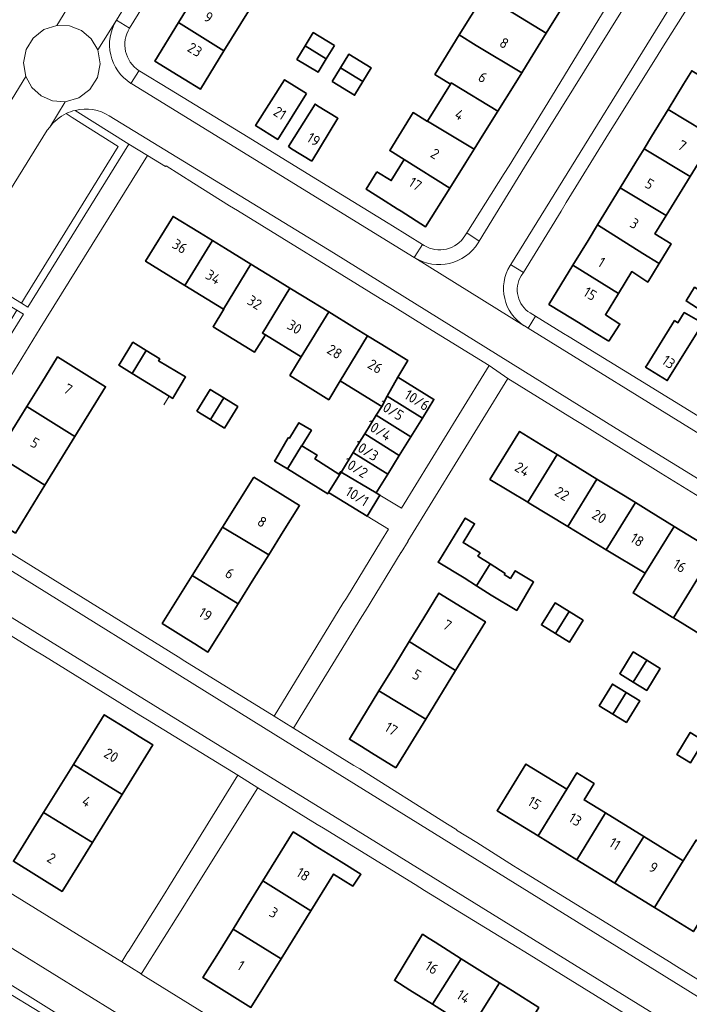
# Model space of a CAD drawing. Extents: x 150256 to 156914, y 461459 to 469481.
# Tile 437 of 656: x 156138 to 156225, y 464136 to 464265. Entities that reach past the tile are written whole.
import ezdxf
from ezdxf.enums import TextEntityAlignment as Align

# ---------------------------------------------------------------- set-up
doc = ezdxf.new("R2010")
doc.units = 0
doc.header["$LTSCALE"] = 0.75
for name, color, linetype, lineweight in [('B-RO-GR-GROENVOORZIENING-GV', 251, 'CONTINUOUS', 18), ('B-RO-GR-HAAG-GV', 251, 'CONTINUOUS', 13), ('B-RO-IE-TERREINAFSCHEIDING_KUNSTMATIG_MUUR-G', 251, 'IE-TERREINAFSCHEIDING-KUNSTMATIG-DICHT', 18), ('B-RO-OG-BEBOUWING-GV', 6, 'CONTINUOUS', 35), ('B-RO-OG-BEBOUWING-T18', 1, 'CONTINUOUS', 18), ('B-RO-OG-TERREIN_CULTUURSCHEIDING-GV', 251, 'CONTINUOUS', 18), ('B-RO-VH-VERHARDING_ASFALT-GV', 251, 'CONTINUOUS', 18), ('B-RO-VH-VERHARDING_BETONSTRAATSTEEN-GV', 251, 'CONTINUOUS', 18), ('B-RO-VH-VERHARDING_STRAATBAKSTEEN-GV', 251, 'CONTINUOUS', 18), ('B-RO-VH-VERHARDING_TEGEL-GV', 251, 'CONTINUOUS', 18)]:
    doc.layers.add(name, color=color, linetype=linetype, lineweight=lineweight)
doc.styles.add('NLCS-ISO-M200-T18', font='NLCS-ISO.ttf', dxfattribs={"height": 360})
doc.linetypes.add('IE-TERREINAFSCHEIDING-KUNSTMATIG-DICHT', pattern='A,8,-1,[82,NLCS.SHX,S=0.75,R=90,X=0,Y=0],-1', length=10)

msp = doc.modelspace()

# ---------------------------------------------------------------- linework, layer by layer
at = {"layer": 'B-RO-GR-GROENVOORZIENING-GV'}
for points in [[(156143.7, 464252.308), (156144.484, 464251.815), (156150.505, 464248.026), (156138.4, 464228.472), (156137.873, 464227.621), (156138.728, 464227.102), (156151.878, 464248.344), (156144.903, 464252.732)], [(156116.429, 464207.297), (156123.668, 464202.875), (156138.15, 464226.168), (156137.295, 464226.686), (156136.767, 464225.837), (156123.343, 464204.246), (156116.314, 464208.539)]]:
    msp.add_lwpolyline(points, dxfattribs=at)
msp.add_lwpolyline([(156144.903, 464252.732, 0.0547946), (156143.7, 464252.308)], format="xyb", dxfattribs=at)
at = {"layer": 'B-RO-GR-HAAG-GV'}
for points in [[(156143.7, 464252.308), (156144.484, 464251.815), (156150.505, 464248.026), (156138.4, 464228.472), (156137.873, 464227.621), (156138.728, 464227.102), (156151.878, 464248.344), (156144.903, 464252.732)], [(156116.429, 464207.297), (156123.668, 464202.875), (156138.15, 464226.168), (156137.295, 464226.686), (156136.767, 464225.837), (156123.343, 464204.246), (156116.314, 464208.539)]]:
    msp.add_lwpolyline(points, dxfattribs=at)
msp.add_lwpolyline([(156144.903, 464252.732, 0.0547946), (156143.7, 464252.308)], format="xyb", dxfattribs=at)
at = {"layer": 'B-RO-IE-TERREINAFSCHEIDING_KUNSTMATIG_MUUR-G'}
msp.add_lwpolyline([(156156.421, 464214.364), (156157.134, 464215.505)], dxfattribs=at)
at = {"layer": 'B-RO-OG-BEBOUWING-GV'}
for points in [[(156201.259, 464272.857), (156198.121, 464267.75), (156200.334, 464266.39), (156206.26, 464262.785), (156208.319, 464266.146), (156209.383, 464267.883), (156203.466, 464271.501)], [(156164.277, 464260.493), (156167.453, 464265.673), (156161.526, 464269.341), (156160.405, 464267.512), (156158.35, 464264.161)], [(156194.93, 464262.557), (156197.149, 464261.194), (156203.073, 464257.606), (156204.181, 464259.39), (156206.26, 464262.785), (156200.334, 464266.39), (156198.121, 464267.75)], [(156164.277, 464260.493), (156158.35, 464264.161), (156155.269, 464259.135), (156158.318, 464257.276), (156159.092, 464256.804), (156161.22, 464255.506)], [(156178.667, 464261.196), (156175.912, 464262.871), (156174.846, 464261.117), (156177.601, 464259.442)], [(156193.782, 464256.153), (156193.872, 464256.298), (156194.088, 464256.198), (156199.978, 464252.648), (156202.079, 464256.005), (156203.073, 464257.606), (156197.149, 464261.194), (156194.93, 464262.557), (156191.767, 464257.409)], [(156177.601, 464259.442), (156174.846, 464261.117), (156173.78, 464259.363), (156176.535, 464257.688)], [(156179.448, 464258.269), (156182.38, 464256.482), (156183.464, 464258.26), (156180.531, 464260.047)], [(156178.364, 464256.491), (156181.297, 464254.704), (156182.38, 464256.482), (156179.448, 464258.269)], [(156231.168, 464254.136), (156231.257, 464254.28), (156225.229, 464257.899), (156224.15, 464256.124), (156222.153, 464252.838), (156226.736, 464250.078), (156228.135, 464249.217), (156230.021, 464252.295)], [(156175.014, 464254.948), (156172.18, 464256.721), (156168.392, 464250.742), (156171.284, 464248.945)], [(156190.8, 464251.336), (156196.871, 464247.683), (156197.918, 464249.356), (156199.978, 464252.648), (156194.088, 464256.198), (156193.872, 464256.298), (156193.782, 464256.153)], [(156175.71, 464246.105), (156179.114, 464251.697), (156176.483, 464253.339), (156176.137, 464253.555), (156172.686, 464248.025), (156173.071, 464247.7)], [(156222.153, 464252.838), (156219.997, 464249.317), (156219.01, 464247.704), (156225, 464244.102), (156228.135, 464249.217), (156226.736, 464250.078)], [(156196.871, 464247.683), (156190.8, 464251.336), (156190.778, 464251.301), (156188.914, 464252.436), (156185.867, 464247.483), (156187.741, 464246.318), (156193.698, 464242.615), (156195.768, 464245.921)], [(156215.908, 464242.636), (156221.901, 464239.045), (156225, 464244.102), (156219.01, 464247.704), (156217.952, 464245.976)], [(156184.18, 464244.741), (156182.792, 464242.486), (156184.796, 464241.223), (156186.843, 464239.91), (156187.357, 464239.58), (156190.526, 464237.547), (156193.698, 464242.615), (156187.741, 464246.318), (156186.061, 464243.579)], [(156212.948, 464237.801), (156218.858, 464234.08), (156220.988, 464232.771), (156222.557, 464235.325), (156220.431, 464236.648), (156221.901, 464239.045), (156215.908, 464242.636), (156213.788, 464239.174)], [(156159.195, 464229.92), (156162.768, 464235.78), (156161.081, 464236.816), (156157.644, 464238.926), (156154.069, 464233.067)], [(156220.988, 464232.771), (156218.858, 464234.08), (156212.948, 464237.801), (156211.71, 464235.779), (156209.739, 464232.56), (156215.668, 464228.875), (156217.416, 464231.727), (156219.502, 464230.353)], [(156164.214, 464226.838), (156167.793, 464232.695), (156164.485, 464234.726), (156162.768, 464235.78), (156159.195, 464229.92)], [(156167.793, 464232.695), (156164.214, 464226.838), (156164.251, 464226.815), (156162.866, 464224.538), (156168.274, 464221.242), (156169.678, 464223.483), (156169.282, 464223.726), (156172.876, 464229.574), (156171.263, 464230.564)], [(156214.4, 464222.666), (156215.871, 464224.898), (156213.974, 464226.111), (156215.668, 464228.875), (156209.739, 464232.56), (156206.609, 464227.447), (156209.678, 464225.565), (156210.448, 464225.092), (156212.557, 464223.799)], [(156228.459, 464227.91), (156225.595, 464229.698), (156224.476, 464227.905), (156227.34, 464226.118)], [(156177.93, 464226.47), (156174.515, 464228.567), (156172.876, 464229.574), (156169.282, 464223.726), (156169.678, 464223.483), (156174.343, 464220.619)], [(156179.424, 464217.499), (156182.99, 464223.364), (156181.287, 464224.409), (156177.93, 464226.47), (156174.343, 464220.619), (156172.861, 464218.202), (156177.929, 464215.041)], [(156226.658, 464224.991), (156224.253, 464226.391), (156223.428, 464225.067), (156222.978, 464225.347), (156219.4, 464219.592), (156219.211, 464219.289), (156222.042, 464217.529), (156225.809, 464223.587)], [(156185.558, 464215.491), (156186.916, 464217.991), (156188.237, 464220.142), (156184.644, 464222.348), (156182.99, 464223.364), (156179.424, 464217.499), (156184.645, 464214.294), (156184.784, 464214.209), (156184.842, 464214.173)], [(156150.73, 464219.81), (156150.565, 464219.544), (156152.317, 464218.467), (156154.158, 464221.435), (156152.41, 464222.519)], [(156157.134, 464215.505), (156157.598, 464215.219), (156157.736, 464215.447), (156159.274, 464218.003), (156155.76, 464220.118), (156155.905, 464220.351), (156154.158, 464221.435), (156152.317, 464218.467)], [(156138.605, 464214.149), (156144.864, 464210.264), (156148.857, 464216.737), (156142.587, 464220.605), (156140.539, 464217.285)], [(156186.916, 464217.991), (156185.558, 464215.491), (156190.128, 464212.654), (156191.633, 464215.083)], [(156160.74, 464213.569), (156162.538, 464212.462), (156164.269, 464215.274), (156162.486, 464216.38)], [(156164.269, 464215.274), (156162.538, 464212.462), (156164.336, 464211.355), (156166.072, 464214.156)], [(156185.558, 464215.491), (156184.842, 464214.173), (156184.125, 464213.015), (156188.622, 464210.223), (156190.128, 464212.654)], [(156144.864, 464210.264), (156138.605, 464214.149), (156136.776, 464211.185), (156134.69, 464207.803), (156140.935, 464203.896)], [(156182.619, 464210.583), (156187.115, 464207.791), (156188.622, 464210.223), (156184.125, 464213.015)], [(156172.536, 464206.021), (156174.384, 464209.033), (156174.416, 464209.014), (156175.66, 464211.068), (156174.038, 464212.041), (156172.795, 464210.014), (156172.66, 464210.095), (156171.014, 464207.279), (156170.875, 464207.041)], [(156187.115, 464207.791), (156182.619, 464210.583), (156182.159, 464209.841), (156181.113, 464208.151), (156181.136, 464208.137), (156185.609, 464205.36)], [(156207.686, 464207.894), (156206.179, 464208.819), (156202.787, 464210.902), (156198.926, 464204.662), (156203.868, 464201.676)], [(156140.935, 464203.896), (156134.69, 464207.803), (156130.823, 464201.535), (156132.424, 464200.547), (156133.786, 464199.707), (156137.092, 464197.667)], [(156174.416, 464209.014), (156174.384, 464209.033), (156172.536, 464206.021), (156177.805, 464202.786), (156177.914, 464202.964), (156179.537, 464205.606), (156179.57, 464205.659), (156179.497, 464205.688), (156179.253, 464205.337), (156176.119, 464207.338), (156176.416, 464207.824)], [(156179.537, 464205.606), (156184.102, 464202.928), (156185.609, 464205.36), (156181.136, 464208.137), (156181.113, 464208.151), (156179.57, 464205.659)], [(156209.084, 464198.524), (156212.879, 464204.705), (156209.418, 464206.83), (156207.686, 464207.894), (156203.868, 464201.676), (156204.053, 464201.564)], [(156182.92, 464199.889), (156184.6, 464202.622), (156184.102, 464202.928), (156179.537, 464205.606), (156177.914, 464202.964)], [(156168.167, 464204.968), (156164.084, 464198.44), (156170.101, 464194.823), (156172.007, 464197.87), (156174.118, 464201.246)], [(156212.879, 464204.705), (156209.084, 464198.524), (156214.085, 464195.502), (156217.876, 464201.636), (156216.326, 464202.588)], [(156214.085, 464195.502), (156219.162, 464192.434), (156222.93, 464198.532), (156219.638, 464200.553), (156217.876, 464201.636)], [(156197.181, 464190.784), (156198.947, 464193.66), (156197.356, 464194.668), (156197.642, 464195.077), (156195.426, 464196.43), (156196.922, 464198.88), (156195.706, 464199.623), (156192.348, 464194.156), (156192.177, 464193.878), (156195.55, 464191.818)], [(156160.138, 464192.13), (156166.116, 464188.451), (156168.174, 464191.742), (156170.101, 464194.823), (156164.084, 464198.44)], [(156222.93, 464198.532), (156219.162, 464192.434), (156217.586, 464189.883), (156222.663, 464186.715), (156222.826, 464186.614), (156228.176, 464195.31), (156226.512, 464196.332)], [(156229.36, 464186.045), (156233.13, 464192.268), (156229.959, 464194.215), (156228.176, 464195.31), (156222.826, 464186.614), (156227.84, 464183.537)], [(156198.947, 464193.66), (156197.181, 464190.784), (156199.09, 464189.575), (156202.427, 464187.604), (156204.615, 464191.309), (156202.227, 464192.761), (156201.607, 464191.77), (156200.801, 464192.274), (156200.896, 464192.424)], [(156160.138, 464192.13), (156156.237, 464185.891), (156159.686, 464183.734), (156160.461, 464183.25), (156162.188, 464182.17), (156166.116, 464188.451)], [(156188.41, 464183.55), (156194.445, 464179.757), (156198.348, 464186.126), (156192.271, 464189.85), (156190.309, 464186.649)], [(156207.459, 464184.579), (156209.238, 464187.451), (156207.42, 464188.578), (156205.64, 464185.706)], [(156209.238, 464187.451), (156207.459, 464184.579), (156209.278, 464183.452), (156211.057, 464186.323)], [(156190.561, 464173.419), (156194.445, 464179.757), (156188.41, 464183.55), (156186.525, 464180.473), (156184.47, 464177.12)], [(156217.6, 464178.251), (156219.358, 464181.1), (156217.597, 464182.187), (156215.839, 464179.338)], [(156219.358, 464181.1), (156217.6, 464178.251), (156219.36, 464177.165), (156221.118, 464180.014)], [(156186.687, 464167.097), (156190.561, 464173.419), (156184.47, 464177.12), (156180.61, 464170.821), (156182.202, 464169.846), (156183.488, 464169.058)], [(156216.666, 464176.911), (156214.891, 464178), (156213.162, 464175.184), (156214.937, 464174.094)], [(156216.666, 464176.911), (156214.937, 464174.094), (156216.71, 464173.005), (156218.44, 464175.822)], [(156144.667, 464167.528), (156150.995, 464163.597), (156155.009, 464170.067), (156153.247, 464171.16), (156151.93, 464171.976), (156148.678, 464173.994)], [(156226.814, 464170.6), (156225.037, 464171.698), (156223.268, 464168.836), (156225.045, 464167.738)], [(156144.667, 464167.528), (156140.775, 464161.254), (156147.134, 464157.372), (156149.098, 464160.538), (156150.995, 464163.597)], [(156205.195, 464158.217), (156208.94, 464164.304), (156203.608, 464167.581), (156199.866, 464161.493)], [(156205.195, 464158.217), (156210.245, 464155.114), (156213.975, 464161.209), (156211.197, 464162.916), (156212.499, 464165.034), (156210.242, 464166.421), (156208.94, 464164.304)], [(156140.775, 464161.254), (156136.85, 464154.926), (156143.18, 464150.999), (156145.306, 464154.426), (156147.134, 464157.372)], [(156218.962, 464158.144), (156213.975, 464161.209), (156210.245, 464155.114), (156215.214, 464152.059)], [(156169.338, 464152.351), (156175.599, 464148.454), (156178.566, 464153.237), (156181.075, 464151.68), (156182.123, 464153.221), (156179.561, 464154.841), (156176.177, 464156.942), (156174.879, 464157.747), (156173.296, 464158.73)], [(156218.962, 464158.144), (156215.214, 464152.059), (156220.375, 464148.887), (156224.119, 464154.974)], [(156230.861, 464154.538), (156225.779, 464157.673), (156224.119, 464154.974), (156220.375, 464148.887), (156225.45, 464145.767), (156229.202, 464151.849)], [(156169.338, 464152.351), (156167.3, 464149.067), (156165.453, 464146.091), (156171.728, 464142.216), (156175.599, 464148.454)], [(156165.453, 464146.091), (156163.325, 464142.661), (156161.528, 464139.765), (156167.795, 464135.876), (156171.728, 464142.216)], [(156191.452, 464136.288), (156195.189, 464142.22), (156191.794, 464144.361), (156191.012, 464144.855), (156190.146, 464145.401), (156186.477, 464139.406), (156186.541, 464139.366), (156188.488, 464138.146)], [(156195.189, 464142.22), (156191.452, 464136.288), (156196.461, 464133.148), (156200.176, 464139.073), (156198.649, 464140.037)], [(156200.176, 464139.073), (156196.461, 464133.148), (156194.806, 464130.508), (156199.941, 464127.289), (156201.59, 464129.933), (156205.281, 464135.853), (156201.848, 464138.018)]]:
    msp.add_lwpolyline(points, close=True, dxfattribs=at)
at = {"layer": 'B-RO-OG-TERREIN_CULTUURSCHEIDING-GV'}
msp.add_lwpolyline([(156141.586, 464250.559), (156141.254, 464250.146), (156130.903, 464233.503), (156130.375, 464232.653), (156132.182, 464231.535), (156131.98, 464231.203), (156137.873, 464227.621), (156138.4, 464228.472), (156150.505, 464248.026), (156144.484, 464251.815), (156143.7, 464252.308)], dxfattribs=at)
msp.add_lwpolyline([(156143.7, 464252.308, 0.1208632), (156141.586, 464250.559)], format="xyb", dxfattribs=at)
at = {"layer": 'B-RO-VH-VERHARDING_ASFALT-GV'}
for points in [[(156166.653, 464302.663), (156164.909, 464299.851), (156158.51, 464289.531), (156157.357, 464287.672), (156144.642, 464267.311), (156142.493, 464263.796), (156144.16, 464263.734), (156145.711, 464263.125), (156146.978, 464262.045), (156147.82, 464260.6), (156150.262, 464264.494), (156167.036, 464291.744), (156205.199, 464353.71), (156200.08, 464356.775), (156199.234, 464355.311), (156199.116, 464355.236)], [(156260.407, 464337.324), (156259.805, 464336.352), (156224.828, 464279.792), (156222.35, 464275.787), (156203.451, 464245.336), (156197.521, 464235.704), (156197.378, 464235.472)], [(156201.637, 464232.654), (156226.709, 464273.175), (156228.938, 464276.778), (156264.771, 464334.734)], [(156136.183, 464253.452), (156138.44, 464257.151), (156138.147, 464258.903), (156138.484, 464260.645), (156139.409, 464262.156), (156140.804, 464263.254), (156142.493, 464263.796), (156144.642, 464267.311)], [(156150.262, 464264.494), (156147.82, 464260.6), (156148.142, 464258.8), (156147.791, 464257), (156146.818, 464255.449), (156145.351, 464254.351), (156143.582, 464253.858), (156141.586, 464250.559)], [(156130.903, 464233.503), (156141.254, 464250.146), (156141.586, 464250.559), (156143.582, 464253.858), (156141.951, 464253.983), (156140.449, 464254.627), (156139.236, 464255.72), (156138.44, 464257.151), (156136.183, 464253.452)], [(156189.144, 464233.536), (156189.074, 464233.579), (156152.276, 464256.169), (156152.245, 464256.188), (156152.153, 464256.247)], [(156149.337, 464252.017), (156178.529, 464234.194), (156215.385, 464211.293), (156226.171, 464204.629), (156228.853, 464208.969), (156226.985, 464210.111), (156203.911, 464224.35), (156203.418, 464224.654), (156203.376, 464224.68), (156189.144, 464233.536)], [(156189.144, 464233.536), (156203.376, 464224.68)], [(156201.561, 464232.531), (156201.637, 464232.654)], [(156259.149, 464116.699), (156247.398, 464123.998), (156243.544, 464126.391), (156171.042, 464171.352), (156128.651, 464197.639), (156118.745, 464203.756)], [(156115.674, 464201.883), (156116.824, 464201.184), (156117.464, 464198.457), (156168.431, 464167.058), (156177.907, 464161.222), (156241.106, 464122.201), (156244.511, 464120.1), (156257.056, 464112.359), (156257.289, 464112.214)]]:
    msp.add_lwpolyline(points, dxfattribs=at)
for points in [[(156152.153, 464256.247, -0.4099607), (156150.262, 464264.494)], [(156143.7, 464252.308, -0.0547946), (156144.903, 464252.732)], [(156144.903, 464252.732, -0.2032277), (156149.337, 464252.017)], [(156141.586, 464250.559, -0.1208632), (156143.7, 464252.308)], [(156197.378, 464235.472, -0.4141428), (156189.144, 464233.536)], [(156203.376, 464224.68, -0.4125647), (156201.561, 464232.531)]]:
    msp.add_lwpolyline(points, format="xyb", dxfattribs=at)
at = {"layer": 'B-RO-VH-VERHARDING_BETONSTRAATSTEEN-GV'}
for points in [[(156143.582, 464253.858), (156145.351, 464254.351), (156146.818, 464255.449), (156147.791, 464257), (156148.142, 464258.8), (156147.82, 464260.6), (156146.978, 464262.045), (156145.711, 464263.125), (156144.16, 464263.734), (156142.493, 464263.796), (156140.804, 464263.254), (156139.409, 464262.156), (156138.484, 464260.645), (156138.147, 464258.903), (156138.44, 464257.151), (156139.236, 464255.72), (156140.449, 464254.627), (156141.951, 464253.983)], [(156111.292, 464166.291), (156108.153, 464161.177), (156150.329, 464135.129), (156212.911, 464096.609), (156213.573, 464097.693), (156214.08, 464097.378), (156216.556, 464101.445), (156194.534, 464114.811), (156153.493, 464140.227), (156153.481, 464140.234), (156150.947, 464141.799)]]:
    msp.add_lwpolyline(points, close=True, dxfattribs=at)
msp.add_lwpolyline([(156138.532, 464117.84), (156139.944, 464120.175), (156140.074, 464120.389), (156146.328, 464130.728), (156147.182, 464132.142), (156156.071, 464126.742), (156155.573, 464125.902), (156210.178, 464092.173), (156212.911, 464096.609), (156150.329, 464135.129), (156108.153, 464161.177), (156105.794, 464157.334), (156105.455, 464156.781), (156133.684, 464139.298), (156134.24, 464140.191), (156142.845, 464134.862), (156142.004, 464133.477), (156135.677, 464123.067), (156134.147, 464120.551)], dxfattribs=at)
at = {"layer": 'B-RO-VH-VERHARDING_STRAATBAKSTEEN-GV'}
for points in [[(156150.262, 464264.494, 0.4099607), (156152.153, 464256.247)], [(156153.204, 464257.899, -0.4096408), (156151.98, 464263.431)], [(156195.673, 464236.383, -0.4142985), (156190.36, 464235.132)], [(156189.144, 464233.536, 0.4141428), (156197.378, 464235.472)], [(156201.561, 464232.531, 0.4125647), (156203.376, 464224.68)], [(156204.168, 464226.342, -0.415302), (156203.013, 464231.17)]]:
    msp.add_lwpolyline(points, format="xyb", dxfattribs=at)
for points in [[(156151.98, 464263.431), (156150.262, 464264.494)], [(156152.153, 464256.247), (156152.231, 464256.369), (156153.125, 464257.774), (156153.204, 464257.899)], [(156197.378, 464235.472), (156197.521, 464235.704), (156195.911, 464236.76), (156195.673, 464236.383)], [(156190.36, 464235.132), (156190.125, 464235.276), (156189.151, 464233.703), (156189.074, 464233.579)], [(156189.074, 464233.579), (156189.144, 464233.536)], [(156203.293, 464231.627), (156201.76, 464232.578), (156201.637, 464232.654), (156201.561, 464232.531)], [(156203.013, 464231.17), (156203.293, 464231.627)], [(156203.376, 464224.68), (156203.418, 464224.654), (156203.911, 464224.35), (156204.87, 464225.913), (156204.168, 464226.342)]]:
    msp.add_lwpolyline(points, dxfattribs=at)
at = {"layer": 'B-RO-VH-VERHARDING_TEGEL-GV'}
for points in [[(156216.294, 464366.764), (156214.046, 464368.044), (156214, 464367.979), (156205.199, 464353.71), (156167.036, 464291.744), (156150.262, 464264.494)], [(156221.983, 464276.704), (156220.916, 464277.338), (156217.814, 464272.31), (156213.805, 464265.729), (156213.126, 464264.614), (156207.57, 464255.492), (156206.959, 464254.501), (156201.424, 464245.52), (156200.787, 464244.509), (156195.911, 464236.76)], [(156195.911, 464236.76), (156197.521, 464235.704), (156203.451, 464245.336), (156222.35, 464275.787), (156222.361, 464275.911)], [(156201.637, 464232.654), (156201.76, 464232.578), (156203.293, 464231.627), (156208.205, 464239.618), (156208.876, 464240.711), (156214.383, 464249.672), (156215.131, 464250.828), (156220.718, 464259.781), (156221.335, 464260.77), (156225.355, 464267.211), (156228.828, 464272.777), (156227.732, 464273.411)], [(156226.709, 464273.175), (156201.637, 464232.654)], [(156150.262, 464264.494), (156151.98, 464263.431), (156156.842, 464271.333)], [(156144.903, 464252.732), (156151.878, 464248.344), (156154.317, 464246.871), (156156.667, 464245.426), (156156.726, 464245.487), (156160.29, 464243.263), (156165.014, 464240.314), (156166.037, 464239.676), (156174.994, 464234.172), (156176.1, 464233.493), (156185.189, 464227.888), (156186.223, 464227.251), (156190.854, 464224.403), (156198.818, 464219.507), (156201.241, 464217.797), (156209.909, 464212.444), (156210.969, 464211.79), (156220.149, 464206.121), (156221.183, 464205.482), (156230.219, 464199.902)], [(156275.893, 464171.567), (156277.768, 464170.403), (156289.065, 464163.39), (156290.337, 464164.923), (156289.696, 464165.382), (156245.743, 464192.537), (156226.171, 464204.629), (156215.385, 464211.293), (156178.529, 464234.194), (156149.337, 464252.017)], [(156118.745, 464203.756), (156128.651, 464197.639), (156171.042, 464171.352), (156243.544, 464126.391)], [(156235.461, 464123.378), (156236.995, 464122.434), (156240.059, 464120.547), (156241.106, 464122.201), (156177.907, 464161.222), (156168.431, 464167.058), (156117.464, 464198.457), (156116.824, 464201.184), (156115.674, 464201.883)], [(156232.392, 464135.574), (156223.3, 464141.218), (156222.31, 464141.832), (156213.032, 464147.556), (156212.022, 464148.176), (156203.11, 464153.647), (156202.018, 464154.318), (156197.209, 464157.342), (156194.594, 464158.987), (156194.598, 464158.994), (156193.41, 464159.743), (156181.968, 464166.957), (156181.215, 464167.389), (156173.313, 464172.273), (156172.067, 464173.04), (156170.826, 464173.81), (156159.19, 464181.001), (156158.313, 464181.545), (156145.629, 464189.408), (156144.168, 464190.31), (156132.223, 464197.706)], [(156127.638, 464189.758), (156139.505, 464182.464), (156140.873, 464181.623), (156140.878, 464181.62), (156153.46, 464173.88), (156154.331, 464173.345), (156166.081, 464166.151), (156167.378, 464165.329), (156168.673, 464164.503), (156176.438, 464159.721), (156177.26, 464159.215), (156189.172, 464151.885), (156190.407, 464151.125), (156192.762, 464149.676), (156193.649, 464149.13), (156194.453, 464148.639), (156202.469, 464143.746), (156203.477, 464143.123), (156212.696, 464137.42), (156213.616, 464136.85), (156222.649, 464131.272)]]:
    msp.add_lwpolyline(points, dxfattribs=at)
for points in [[(156153.204, 464257.899), (156153.125, 464257.774), (156152.231, 464256.369), (156152.153, 464256.247), (156152.245, 464256.188), (156152.276, 464256.169), (156189.074, 464233.579), (156189.151, 464233.703), (156190.125, 464235.276), (156186.236, 464237.674), (156185.665, 464238.025), (156175.103, 464244.523), (156167.439, 464249.238), (156157.949, 464255.007), (156157.175, 464255.478), (156153.329, 464257.821), (156153.311, 464257.832)], [(156130.375, 464232.653), (156129.426, 464231.127), (156131.287, 464230.029), (156131.432, 464230.24), (156137.295, 464226.686), (156138.15, 464226.168), (156123.668, 464202.875), (156126.198, 464201.375), (156134.987, 464215.644), (156135.532, 464216.529), (156140.345, 464224.359), (156141.121, 464225.619), (156141.116, 464225.622), (156154.317, 464246.871), (156151.878, 464248.344), (156138.728, 464227.102), (156137.873, 464227.621), (156131.98, 464231.203), (156132.182, 464231.535)], [(156203.911, 464224.35), (156226.985, 464210.111), (156228.853, 464208.969), (156240.966, 464201.57), (156241.881, 464203.18), (156231.033, 464209.867), (156230.203, 464210.379), (156222.4, 464215.169), (156218.235, 464217.721), (156209.269, 464223.216), (156208.529, 464223.67), (156204.87, 464225.913)], [(156172.067, 464173.04), (156173.313, 464172.273), (156174.663, 464174.466), (156182.25, 464186.795), (156182.714, 464187.555), (156187.357, 464195.163), (156187.37, 464195.155), (156188.264, 464196.614), (156188.252, 464196.621), (156201.241, 464217.797), (156198.818, 464219.507), (156194.864, 464213.067), (156187.4, 464200.911), (156184.6, 464202.622), (156182.92, 464199.889), (156185.711, 464198.16), (156184.813, 464196.694), (156180.225, 464189.208), (156179.776, 464188.476), (156170.826, 464173.81)], [(156151.768, 464143.105), (156150.947, 464141.799), (156153.481, 464140.234), (156153.493, 464140.227), (156154.271, 464141.465), (156154.261, 464141.471), (156155.531, 464143.486), (156159.136, 464149.203), (156159.625, 464149.979), (156168.673, 464164.503), (156167.378, 464165.329), (156166.081, 464166.151), (156157.094, 464151.569), (156156.602, 464150.785), (156151.777, 464143.099)], [(156139.961, 464134.74), (156141.956, 464133.507), (156142.004, 464133.477), (156142.845, 464134.862), (156134.24, 464140.191), (156133.684, 464139.298), (156135.742, 464138.022), (156140.28, 464135.249)]]:
    msp.add_lwpolyline(points, close=True, dxfattribs=at)
msp.add_lwpolyline([(156149.337, 464252.017, 0.2032277), (156144.903, 464252.732)], format="xyb", dxfattribs=at)

# ---------------------------------------------------------------- texts
at = {"layer": 'B-RO-OG-BEBOUWING-T18', "style": 'NLCS-ISO-M200-T18'}
for s, rotation, p in [('9', 328.5, (156162.268, 464264.868)), ('23', 328.6, (156160.488, 464260.638)), ('8', 328.5, (156200.782, 464261.5)), ('6', 327.9, (156198.005, 464257.036)), ('21', 328, (156171.572, 464252.383)), ('4', 328, (156194.957, 464252.165)), ('19', 328, (156175.968, 464248.946)), ('7', 328.5, (156223.969, 464248.144)), ('2', 327.9, (156191.777, 464247.084)), ('17', 327.3, (156189.213, 464243.142)), ('5', 328.5, (156219.725, 464243.149)), ('3', 328.5, (156217.759, 464238)), ('36', 328.5, (156158.516, 464235.031)), ('1', 328.5, (156213.481, 464232.961)), ('34', 328.5, (156162.87, 464231.024)), ('15', 328.5, (156211.986, 464228.842)), ('32', 328.5, (156168.271, 464227.707)), ('30', 328.5, (156173.474, 464224.512)), ('28', 328.5, (156178.702, 464221.302)), ('13', 324.4, (156222.224, 464219.951)), ('26', 328.5, (156183.991, 464219.389)), ('7', 328.3, (156143.963, 464216.423)), ('10/6', 328.3, (156189.44, 464214.98)), ('10/5', 328.2, (156186.069, 464213.698)), ('10/4', 328.2, (156184.445, 464211.077)), ('5', 328.3, (156139.645, 464209.423)), ('10/3', 328.2, (156182.803, 464208.426)), ('10/2', 328.2, (156181.422, 464206.196)), ('24', 328.5, (156203.152, 464205.984)), ('10/1', 328.4, (156181.64, 464202.46)), ('22', 328.5, (156208.338, 464202.8)), ('20', 328.5, (156213.177, 464199.828)), ('8', 328, (156169.24, 464199.14)), ('18', 328.5, (156218.13, 464196.785)), ('16', 328.5, (156223.649, 464193.396)), ('6', 328, (156165.032, 464192.411)), ('19', 328, (156161.869, 464187.087)), ('7', 328.5, (156193.384, 464185.681)), ('5', 328.5, (156189.413, 464179.201)), ('17', 328.5, (156186.074, 464172.164)), ('20', 328.2, (156149.588, 464168.722)), ('4', 328.2, (156146.384, 464162.708)), ('15', 328.5, (156204.734, 464162.494)), ('13', 328.5, (156210.047, 464160.354)), ('11', 328.5, (156215.212, 464157.183)), ('2', 328.2, (156141.803, 464155.322)), ('18', 328.2, (156174.595, 464153.216)), ('9', 328.5, (156220.234, 464154.101)), ('3', 328.2, (156170.755, 464148.234)), ('1', 328.2, (156166.48, 464141.344)), ('16', 327.9, (156191.353, 464141.071)), ('14', 327.7, (156195.484, 464137.304))]:
    msp.add_text(s, height=1.35, rotation=rotation, dxfattribs=at).set_placement(p, align=Align.MIDDLE)

doc.saveas('drawing.dxf')
